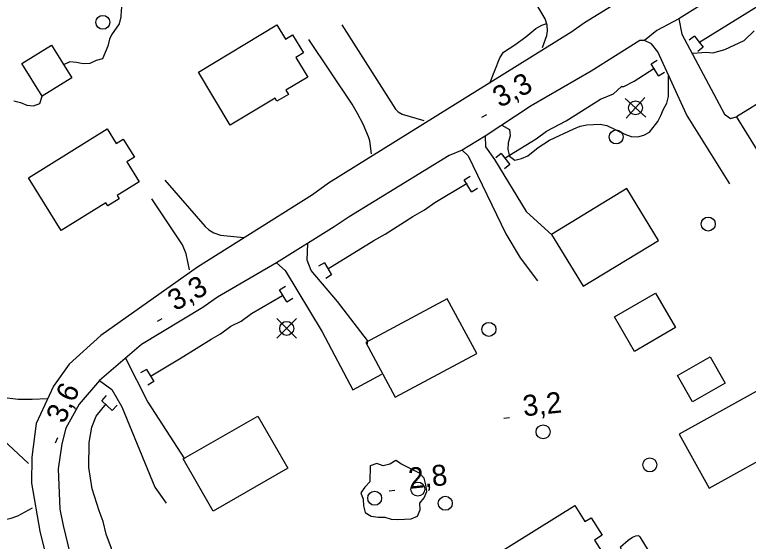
# Model space of a CAD drawing. Extents: x 336540 to 340074, y 5572036 to 5573747.
# Drawn here: x 338220.9 to 338325.8, y 5572614.3 to 5572689.7 of the extents above; entities that cross this region are included whole.
import ezdxf

# ---------------------------------------------------------------- set-up
doc = ezdxf.new("R2010")
doc.units = 0
for name, color, linetype in [('Niveau 19', 7, 'Continuous'), ('Niveau 2', 7, 'Continuous'), ('Niveau 21', 7, 'Continuous'), ('Niveau 26', 7, 'Continuous'), ('Niveau 3', 7, 'Continuous'), ('Niveau 31', 7, 'Continuous'), ('Niveau 36', 7, 'Continuous'), ('Niveau 4', 7, 'Continuous')]:
    doc.layers.add(name, color=color, linetype=linetype)

msp = doc.modelspace()

# ---------------------------------------------------------------- linework, layer by layer
at = {"layer": 'Niveau 19'}
for points in [[(338296.39, 5572684.98), (338297, 5572686.67), (338297.13, 5572687.34), (338297.07, 5572688.14), (338296.77, 5572689.06), (338289.32, 5572701.67)], [(338267.69, 5572688.19), (338275.38, 5572676.12), (338275.75, 5572675.74), (338276.33, 5572675.43), (338279.42, 5572674.52)], [(338315.91, 5572689.06), (338316.34, 5572686.87), (338322.41, 5572675.44), (338323.28, 5572674.8), (338324.11, 5572675.02)], [(338271.96, 5572669.77), (338271.69, 5572671.6), (338271.52, 5572672.18), (338270.75, 5572673.97), (338269.95, 5572675.5), (338269.16, 5572676.85), (338262.96, 5572686.11)], [(338323.18, 5572665.47), (338317, 5572675.39), (338312.88, 5572684.35), (338311.99, 5572685.5), (338310.97, 5572685.98)], [(338288.2, 5572672.27), (338288.26, 5572670.75), (338289.52, 5572668.93), (338294.08, 5572661.49), (338297.77, 5572658.1)], [(338284.89, 5572670.26), (338285.77, 5572669.45), (338291.17, 5572658.31), (338293.18, 5572654.85), (338295.69, 5572651.56)], [(338242.39, 5572665.97), (338248.15, 5572659.36), (338248.69, 5572658.87), (338249.4, 5572658.45), (338250.35, 5572658.13), (338253.69, 5572657.8)], [(338245.9, 5572653.16), (338245.42, 5572655.45), (338244.92, 5572656.75), (338240.52, 5572663.29)], [(338271.38, 5572642.55), (338271.35, 5572643.05), (338267.06, 5572648.63), (338263.3, 5572653.05), (338262.73, 5572654.55), (338262.81, 5572656.92)], [(338258.36, 5572654.18), (338259.59, 5572653.05), (338264.86, 5572644.29), (338269.29, 5572636.01), (338273.43, 5572638.22)], [(338236.77, 5572640.54), (338239.93, 5572634.23), (338245.17, 5572626.14)], [(338212.23, 5572638.13), (338217.12, 5572635.58), (338219.05, 5572634.95), (338221.4, 5572634.64), (338223.42, 5572634.65), (338225.57, 5572634.77)], [(338233.02, 5572637.33), (338234.78, 5572636.04), (338236.23, 5572633.57), (338240.96, 5572622.06), (338242.58, 5572619.76)], [(338222.9, 5572625.46), (338218.49, 5572629.5), (338214.76, 5572632.74), (338213.27, 5572633.68), (338210.46, 5572634.94)], [(338206.11, 5572618.09), (338211.05, 5572617.13), (338213.38, 5572617.03), (338216.69, 5572617.08), (338219.15, 5572617.36), (338220.39, 5572617.64), (338221.35, 5572617.98), (338223.45, 5572619.11)], [(338312.82, 5572598.87), (338312.61, 5572601.6), (338312.13, 5572603.42), (338310.4, 5572607.48), (338307.96, 5572612.23), (338307.54, 5572613.52), (338308.64, 5572614.48), (338309.25, 5572614.91), (338309.75, 5572615.12), (338310.14, 5572615.14), (338310.29, 5572614.97), (338311.51, 5572613.02), (338314.85, 5572606.78), (338316.03, 5572604.95), (338316.84, 5572603.91), (338317.62, 5572603.27), (338319.59, 5572602.39)]]:
    msp.add_lwpolyline(points, dxfattribs=at)
at = {"layer": 'Niveau 2'}
for points in [[(338231.28, 5572696.52), (338232.76, 5572695.62), (338233.34, 5572694.84), (338234.09, 5572694.18), (338234.89, 5572693.69), (338235.58, 5572693.03), (338236.1, 5572692.2), (338236.29, 5572691.24), (338236.14, 5572690.28), (338236.11, 5572689.33), (338235.84, 5572688.36), (338234.75, 5572686.76), (338234.48, 5572686.14), (338234.21, 5572685.17), (338233.46, 5572683.35), (338232.56, 5572683.11), (338231.67, 5572682.69), (338230.71, 5572682.62), (338229.75, 5572682.82), (338228.79, 5572682.91), (338227.91, 5572682.47)], [(338288.84, 5572679.86), (338290.29, 5572683.47), (338290.83, 5572684.27), (338292.45, 5572685.32), (338294.01, 5572686.48), (338295.45, 5572687.69), (338296.29, 5572688.16), (338296.99, 5572688.4)], [(338317.83, 5572684.09), (338317.92, 5572684.13), (338319.78, 5572684.28), (338320.74, 5572684.19), (338322.48, 5572684.68), (338325.22, 5572685.98), (338326.66, 5572687.36)], [(338290.57, 5572673.83), (338291.67, 5572673.25), (338291.75, 5572672.3), (338291.49, 5572671.33), (338291.45, 5572670.37), (338291.69, 5572669.42), (338292.44, 5572668.82), (338293.39, 5572669.07), (338294.29, 5572669.48), (338295.79, 5572670.64), (338297.4, 5572671.69), (338300.87, 5572673.34), (338301.76, 5572673.7), (338302.72, 5572673.89), (338304.64, 5572673.99), (338305.6, 5572673.78), (338308.16, 5572672.54), (338309.07, 5572672.22), (338310.03, 5572672.19), (338310.87, 5572672.43), (338311.71, 5572672.85), (338312.87, 5572674.39), (338313.3, 5572675.24), (338313.68, 5572676.15), (338314.17, 5572677.01), (338314.43, 5572677.97), (338314.43, 5572680.84), (338314.51, 5572681.03)], [(338220.77, 5572677.33), (338221.74, 5572677.07), (338222.65, 5572676.7), (338223.61, 5572676.6), (338224.51, 5572676.96), (338224.85, 5572678)], [(338271.7, 5572622.83), (338270.98, 5572622.08), (338270.43, 5572621.28), (338270.73, 5572620.33), (338270.81, 5572619.38), (338271.05, 5572618.43), (338271.91, 5572617.94), (338272.87, 5572617.79), (338273.83, 5572617.76), (338274.74, 5572617.5), (338275.7, 5572617.46), (338277.61, 5572617.56), (338278.51, 5572617.92), (338278.88, 5572618.82), (338278.86, 5572619.78), (338279.47, 5572620.53), (338279.85, 5572621.43), (338279.71, 5572622.39), (338279.47, 5572623.34), (338278.78, 5572624.05), (338276.21, 5572625.35), (338275.41, 5572625.89), (338274.58, 5572625.37), (338273.62, 5572625.12), (338272.72, 5572625.44), (338271.76, 5572625.14), (338271.7, 5572622.83)]]:
    msp.add_lwpolyline(points, dxfattribs=at)
at = {"layer": 'Niveau 21'}
for points in [[(338357.77, 5572721.34), (338355.71, 5572720.32), (338340.31, 5572711.82), (338338.17, 5572710.38), (338321.34, 5572700.15), (338302.4, 5572688.48), (338300.58, 5572687.21), (338265.81, 5572665.53), (338263.51, 5572663.9), (338247.04, 5572653.53), (338233.24, 5572643.76), (338228.69, 5572639.67), (338226.46, 5572636.52), (338223.98, 5572631.17), (338223.35, 5572626.38), (338223.33, 5572622.66), (338224.49, 5572615.76), (338226.93, 5572606.02)], [(338323.15, 5572693.62), (338315.91, 5572689.06), (338312.75, 5572687.4), (338310.97, 5572685.98), (338310.29, 5572685.95), (338303.36, 5572681.57), (338294.79, 5572676.61), (338288.2, 5572672.27), (338284.89, 5572670.26), (338283.06, 5572669.5), (338268.72, 5572660.74), (338266.6, 5572659.3), (338258.36, 5572654.18), (338249.93, 5572649.25), (338247.81, 5572647.79), (338239.05, 5572642.49), (338233.02, 5572637.33), (338230.12, 5572633.96), (338228.24, 5572630.51), (338227.66, 5572628.27), (338227.13, 5572624.69), (338227.38, 5572618.94), (338227.82, 5572616.59), (338229.48, 5572609.87)]]:
    msp.add_lwpolyline(points, dxfattribs=at)
at = {"layer": 'Niveau 26'}
for p, q in [((338318.15, 5572686.6), (338317.36, 5572685.99)), ((338318.15, 5572686.6), (338319.38, 5572685)), ((338319.38, 5572685), (338318.59, 5572684.39)), ((338311.92, 5572682.64), (338312.78, 5572683.17)), ((338312.98, 5572680.92), (338311.92, 5572682.64)), ((338312.98, 5572680.92), (338313.83, 5572681.44)), ((338290.5, 5572669.81), (338289.71, 5572669.2)), ((338290.5, 5572669.81), (338291.73, 5572668.21)), ((338291.73, 5572668.21), (338290.94, 5572667.6)), ((338285.2, 5572666.04), (338286.06, 5572666.57)), ((338286.26, 5572664.32), (338285.2, 5572666.04)), ((338286.26, 5572664.32), (338287.11, 5572664.84)), ((338265.2, 5572654.18), (338264.34, 5572653.66)), ((338265.2, 5572654.18), (338266.24, 5572652.46)), ((338266.24, 5572652.46), (338265.39, 5572651.94)), ((338258.79, 5572650.3), (338259.65, 5572650.81)), ((338259.83, 5572648.57), (338258.79, 5572650.3)), ((338259.83, 5572648.57), (338260.69, 5572649.08)), ((338239.77, 5572638.92), (338238.91, 5572638.41)), ((338239.77, 5572638.92), (338240.81, 5572637.19)), ((338240.81, 5572637.19), (338239.95, 5572636.68)), ((338233.38, 5572634.42), (338234.06, 5572635.16)), ((338234.86, 5572633.05), (338233.38, 5572634.42)), ((338234.86, 5572633.05), (338235.54, 5572633.79))]:
    msp.add_line(p, q, dxfattribs=at)
at = {"layer": 'Niveau 3'}
for p, q in [((338287.7, 5572675), (338288.42, 5572675.37)), ((338241.31, 5572645.82), (338242, 5572646.2)), ((338290.84, 5572631.93), (338291.65, 5572632.01)), ((338226.76, 5572628.41), (338227.08, 5572629.15)), ((338274.48, 5572621.56), (338275.29, 5572621.65))]:
    msp.add_line(p, q, dxfattribs=at)
at = {"layer": 'Niveau 31'}
for points in [[(338251.74, 5572673.84), (338247.18, 5572681.41), (338258.42, 5572688.18), (338259.65, 5572686.14), (338260.66, 5572686.75), (338262.2, 5572684.19), (338261.13, 5572683.55), (338262.83, 5572680.7), (338259.7, 5572678.84), (338260.05, 5572678.25), (338258.41, 5572677.28), (338258.16, 5572677.69), (338251.74, 5572673.84)], [(338226.15, 5572685.31), (338229.07, 5572680.63), (338224.85, 5572678), (338221.93, 5572682.69), (338226.15, 5572685.31)], [(338338.72, 5572674.22), (338328.55, 5572667.96), (338324.15, 5572675.11), (338334.32, 5572681.37), (338338.72, 5572674.22)], [(338222.89, 5572666.3), (338234.13, 5572673.32), (338235.44, 5572671.22), (338236.42, 5572671.83), (338238.02, 5572669.25), (338236.95, 5572668.59), (338238.72, 5572665.72), (338235.55, 5572663.77), (338235.84, 5572663.3), (338234.22, 5572662.3), (338233.96, 5572662.72), (338227.55, 5572658.76), (338222.89, 5572666.3)], [(338297.7, 5572658.22), (338302.23, 5572650.81), (338312.97, 5572657.37), (338308.44, 5572664.78), (338297.7, 5572658.22)], [(338315.42, 5572644.91), (338309.57, 5572641.49), (338306.69, 5572646.41), (338312.54, 5572649.83), (338315.42, 5572644.91)], [(338286.98, 5572641.21), (338282.78, 5572649.01), (338271.14, 5572642.74), (338275.34, 5572634.94), (338286.98, 5572641.21)], [(338322.54, 5572636.95), (338317.86, 5572634.27), (338315.7, 5572638.05), (338320.38, 5572640.73), (338322.54, 5572636.95)], [(338320.24, 5572621.93), (338331.24, 5572628.03), (338326.95, 5572635.77), (338315.95, 5572629.67), (338320.24, 5572621.93)], [(338249.28, 5572618.63), (338245, 5572626.1), (338255.7, 5572632.24), (338259.98, 5572624.77), (338249.28, 5572618.63)], [(338289.78, 5572612.42), (338301, 5572619.45), (338302.45, 5572617.14), (338303.34, 5572617.7), (338304.92, 5572615.18), (338303.85, 5572614.51), (338305.51, 5572611.85), (338302.31, 5572609.85), (338302.61, 5572609.36), (338301.1, 5572608.44), (338300.84, 5572608.87), (338294.31, 5572604.92), (338289.78, 5572612.42)]]:
    msp.add_lwpolyline(points, dxfattribs=at)
at = {"layer": 'Niveau 36'}
for p, q in [((338311.18, 5572674.98), (338308.21, 5572677.67)), ((338308.35, 5572674.84), (338311.04, 5572677.81)), ((338261.22, 5572643.36), (338258.4, 5572646.18)), ((338258.4, 5572643.36), (338261.22, 5572646.18))]:
    msp.add_line(p, q, dxfattribs=at)
for centre in [(338233.51, 5572688.56), (338309.7, 5572676.33), (338306.93, 5572672.16), (338320.1, 5572659.71), (338259.81, 5572644.78), (338288.73, 5572644.64), (338296.48, 5572629.99), (338311.74, 5572625.25), (338278.57, 5572621.79), (338272.39, 5572620.48), (338282.49, 5572619.76)]:
    msp.add_circle(centre, 1, dxfattribs=at)
at = {"layer": 'Niveau 4'}
for points in [[(338368.64, 5572705.94), (338365.04, 5572711.21), (338363.44, 5572713.01), (338363.08, 5572713.34), (338361.58, 5572712.93), (338361.41, 5572712.74), (338348.57, 5572704.39), (338345.94, 5572702.59), (338342.81, 5572700.74), (338341.49, 5572699.84), (338338.21, 5572697.83), (338336.87, 5572697.11), (338335.73, 5572696.19), (338334.08, 5572695.46), (338330.46, 5572692.93), (338318.76, 5572685.63)], [(338291.04, 5572669.18), (338295.49, 5572671.9), (338296.97, 5572672.99), (338299.77, 5572674.46), (338304.71, 5572677.57), (338306.54, 5572678.31), (338307.68, 5572679.38), (338308.02, 5572679.4), (338309.51, 5572680.15), (338312.32, 5572681.96)], [(338265.68, 5572653.31), (338272.26, 5572657.33), (338273.9, 5572658.25), (338277.86, 5572660.79), (338279.51, 5572661.73), (338280.99, 5572662.8), (338285.62, 5572665.55)], [(338240.43, 5572637.99), (338244.73, 5572640.55), (338249.01, 5572643.26), (338250.34, 5572644), (338251.81, 5572645.09), (338253.31, 5572645.82), (338254.78, 5572646.91), (338259.22, 5572649.47)], [(338274.68, 5572585.55), (338264.59, 5572584.27), (338260.21, 5572584.08), (338254.44, 5572584.51), (338250.84, 5572585.54), (338249.1, 5572586.31), (338246.84, 5572587.74), (338245.96, 5572588.54), (338244.91, 5572589.68), (338243.44, 5572591.99), (338237.22, 5572606.99), (338236.29, 5572608.48), (338235.9, 5572610.15), (338234.95, 5572612.13), (338234.74, 5572613.31), (338233.97, 5572615.33), (338233.55, 5572617.16), (338232.99, 5572618.66), (338232, 5572621.85), (338231.53, 5572624.88), (338231.54, 5572628.44), (338231.96, 5572630.67), (338232.56, 5572632.2), (338234.01, 5572633.97)]]:
    msp.add_lwpolyline(points, dxfattribs=at)

# ---------------------------------------------------------------- texts
at = {"layer": 'Niveau 3'}
for s, rotation, p in [('3,3    ', 27.4429, (338290.27, 5572676.28)), ('3,3    ', 28.8601, (338243.85, 5572647.19)), ('3,6    ', 65.4425, (338227.98, 5572631.02)), ('3,2    ', 5.8894, (338293.72, 5572632.19)), ('2,8    ', 5.8894, (338277.36, 5572621.82))]:
    msp.add_text(s, height=3, rotation=rotation, dxfattribs=at).set_placement(p)

doc.saveas('drawing.dxf')
